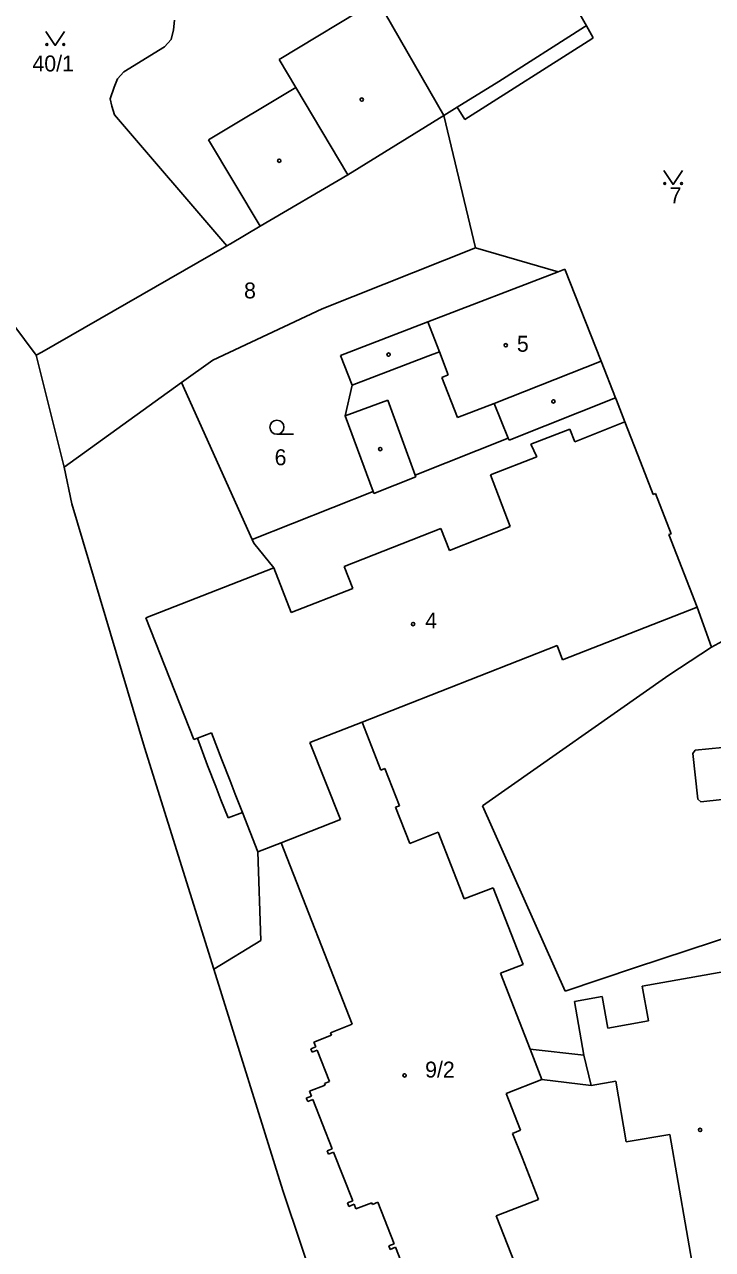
# Model space of a CAD drawing. Extents: x -736345 to -729997, y -1130177 to -1122501.
# Drawn here: x -733699.6 to -733626.2, y -1126891.5 to -1126760.8 of the extents above; entities that cross this region are included whole.
import ezdxf

# ---------------------------------------------------------------- set-up
doc = ezdxf.new("R2010")
doc.units = 0
for name, color, linetype in [('Vrstva 1', 7, 'Continuous'), ('Vrstva 18', 7, 'Continuous'), ('Vrstva 19', 7, 'Continuous'), ('Vrstva 25', 7, 'Continuous'), ('Vrstva 4', 7, 'Continuous')]:
    doc.layers.add(name, color=color, linetype=linetype)

msp = doc.modelspace()

# ---------------------------------------------------------------- linework, layer by layer
at = {"layer": 'Vrstva 1'}
for points in [[(-733652.34, -1126738.71), (-733639.66, -1126760.9)], [(-733683.7, -1126761.34), (-733683.96, -1126762.37)], [(-733683.61, -1126760.32), (-733683.7, -1126761.34)], [(-733639.66, -1126760.9), (-733638.92, -1126762.2)], [(-733683.96, -1126762.37), (-733684.68, -1126763.17)], [(-733639.06, -1126762.29), (-733652.64, -1126770.9)], [(-733638.92, -1126762.2), (-733639.06, -1126762.29)], [(-733684.68, -1126763.17), (-733689.01, -1126765.82)], [(-733689.7, -1126766.55), (-733690.04, -1126767.44)], [(-733689.01, -1126765.82), (-733689.7, -1126766.55)], [(-733690.04, -1126767.44), (-733690.48, -1126768.71)], [(-733690.48, -1126768.71), (-733690.29, -1126769.5)], [(-733690.29, -1126769.5), (-733690.01, -1126770.42)], [(-733690.01, -1126770.42), (-733678.02, -1126784.39)], [(-733665.12, -1126776.82), (-733654.85, -1126770.48)], [(-733653.46, -1126769.6), (-733654.85, -1126770.48)], [(-733654.85, -1126770.48), (-733651.48, -1126784.59)], [(-733652.64, -1126770.9), (-733653.46, -1126769.6)], [(-733674.46, -1126782.3), (-733665.12, -1126776.82)], [(-733677.62, -1126784.16), (-733674.46, -1126782.3)], [(-733697.76, -1126795.73), (-733678.02, -1126784.39)], [(-733678.02, -1126784.39), (-733677.62, -1126784.16)], [(-733667.83, -1126791.12), (-733651.48, -1126784.59)], [(-733651.48, -1126784.59), (-733642.68, -1126787.15)], [(-733642.68, -1126787.15), (-733656.57, -1126792.5)], [(-733642.68, -1126787.15), (-733641.97, -1126786.88)], [(-733641.97, -1126786.88), (-733638.09, -1126796.69)], [(-733698.35, -1126796.07), (-733702.08, -1126791.03)], [(-733679.5, -1126796.6), (-733667.83, -1126791.12)], [(-733656.57, -1126792.5), (-733665.9, -1126796.09)], [(-733698.35, -1126796.07), (-733697.76, -1126795.73)], [(-733695.38, -1126808.01), (-733698.35, -1126796.07)], [(-733682.85, -1126798.96), (-733679.5, -1126796.6)], [(-733665.9, -1126796.09), (-733664.65, -1126799.27)], [(-733638.09, -1126796.69), (-733636.54, -1126800.6)], [(-733695.38, -1126808.01), (-733682.85, -1126798.96)], [(-733675.31, -1126815.71), (-733682.85, -1126798.96)], [(-733664.65, -1126799.27), (-733665.4, -1126802.53)], [(-733636.54, -1126800.6), (-733647.91, -1126805.13)], [(-733636.45, -1126800.84), (-733636.54, -1126800.6)], [(-733635.54, -1126803.17), (-733636.45, -1126800.84)], [(-733665.4, -1126802.53), (-733662.41, -1126810.61)], [(-733633.87, -1126807.45), (-733635.54, -1126803.17)], [(-733648, -1126804.92), (-733657.91, -1126808.87)], [(-733647.91, -1126805.13), (-733648, -1126804.92)], [(-733695.38, -1126808.01), (-733694.54, -1126811.9)], [(-733632.52, -1126810.92), (-733633.87, -1126807.45)], [(-733657.84, -1126809.05), (-733662.33, -1126810.8)], [(-733657.91, -1126808.87), (-733657.84, -1126809.05)], [(-733662.41, -1126810.61), (-733675.31, -1126815.71)], [(-733662.41, -1126810.61), (-733662.33, -1126810.8)], [(-733632.29, -1126810.83), (-733632.52, -1126810.92)], [(-733630.62, -1126815.11), (-733632.29, -1126810.83)], [(-733694.54, -1126811.9), (-733686.79, -1126837.91)], [(-733630.85, -1126815.2), (-733630.62, -1126815.11)], [(-733627.83, -1126822.96), (-733630.85, -1126815.2)], [(-733642.19, -1126828.58), (-733627.83, -1126822.96)], [(-733627.83, -1126822.96), (-733626.3, -1126827.23)], [(-733626.3, -1126827.23), (-733620.45, -1126824)], [(-733663.59, -1126835.22), (-733642.79, -1126827.04)], [(-733642.79, -1126827.04), (-733642.19, -1126828.58)], [(-733626.3, -1126827.23), (-733630.87, -1126830.2)], [(-733630.87, -1126830.2), (-733650.74, -1126844.13)], [(-733669.15, -1126837.4), (-733663.59, -1126835.22)], [(-733661.58, -1126840.33), (-733663.59, -1126835.22)], [(-733686.79, -1126837.91), (-733679.4, -1126861.58)], [(-733665.9, -1126845.59), (-733669.15, -1126837.4)], [(-733628.29, -1126838.56), (-733628.04, -1126838.2)], [(-733627.76, -1126843.42), (-733628.29, -1126838.56)], [(-733628.04, -1126838.2), (-733625.13, -1126837.93)], [(-733661.16, -1126840.17), (-733661.58, -1126840.33)], [(-733659.61, -1126844.13), (-733661.16, -1126840.17)], [(-733627.45, -1126843.71), (-733627.76, -1126843.42)], [(-733622.56, -1126843.17), (-733627.45, -1126843.71)], [(-733660.02, -1126844.29), (-733659.61, -1126844.13)], [(-733658.51, -1126848.15), (-733660.02, -1126844.29)], [(-733650.74, -1126844.13), (-733641.92, -1126863.91)], [(-733672.23, -1126848.08), (-733665.9, -1126845.59)], [(-733655.48, -1126846.96), (-733658.51, -1126848.15)], [(-733652.68, -1126854.08), (-733655.48, -1126846.96)], [(-733674.72, -1126849.05), (-733672.23, -1126848.08)], [(-733664.63, -1126867.43), (-733672.23, -1126848.08)], [(-733674.72, -1126849.05), (-733674.4, -1126858.53)], [(-733649.61, -1126852.88), (-733652.68, -1126854.08)], [(-733646.4, -1126861.06), (-733649.61, -1126852.88)], [(-733628.92, -1126859.58), (-733619.95, -1126856.64)], [(-733674.4, -1126858.53), (-733679.4, -1126861.58)], [(-733634.43, -1126861.39), (-733628.92, -1126859.58)], [(-733679.4, -1126861.58), (-733672.03, -1126885.2)], [(-733648.82, -1126862.01), (-733646.4, -1126861.06)], [(-733645.64, -1126870.1), (-733648.82, -1126862.01)], [(-733641.92, -1126863.91), (-733634.43, -1126861.39)], [(-733633.7, -1126863.4), (-733621.08, -1126861.15)], [(-733633.04, -1126867.1), (-733633.7, -1126863.4)], [(-733640.92, -1126865.01), (-733637.98, -1126864.49)], [(-733637.98, -1126864.49), (-733637.37, -1126867.87)], [(-733639.94, -1126870.75), (-733640.92, -1126865.01)], [(-733637.37, -1126867.87), (-733633.04, -1126867.1)], [(-733666.86, -1126868.63), (-733668.72, -1126869.36)], [(-733664.63, -1126867.43), (-733666.97, -1126868.35)], [(-733666.97, -1126868.35), (-733666.86, -1126868.63)], [(-733668.52, -1126869.85), (-733669.06, -1126870.06)], [(-733668.72, -1126869.36), (-733668.52, -1126869.85)], [(-733669.06, -1126870.06), (-733668.92, -1126870.43)], [(-733668.92, -1126870.43), (-733668.38, -1126870.22)], [(-733668.38, -1126870.22), (-733667.07, -1126873.55)], [(-733644.4, -1126873.35), (-733645.64, -1126870.1)], [(-733645.64, -1126870.1), (-733639.94, -1126870.75)], [(-733667.07, -1126873.55), (-733667.61, -1126873.76)], [(-733667.61, -1126873.76), (-733667.53, -1126873.95)], [(-733648.21, -1126874.84), (-733644.4, -1126873.35)], [(-733639.16, -1126873.99), (-733644.4, -1126873.35)], [(-733639.16, -1126873.99), (-733636.5, -1126873.53)], [(-733636.5, -1126873.53), (-733635.4, -1126879.99)], [(-733668.98, -1126875.11), (-733669.54, -1126875.33)], [(-733667.53, -1126873.95), (-733669.18, -1126874.6)], [(-733669.18, -1126874.6), (-733668.98, -1126875.11)], [(-733646.67, -1126878.75), (-733648.21, -1126874.84)], [(-733669.54, -1126875.33), (-733669.39, -1126875.7)], [(-733669.39, -1126875.7), (-733668.84, -1126875.48)], [(-733668.84, -1126875.48), (-733666.77, -1126880.73)], [(-733647.53, -1126879.09), (-733646.67, -1126878.75)], [(-733646.51, -1126881.67), (-733647.53, -1126879.09)], [(-733635.4, -1126879.99), (-733630.75, -1126879.22)], [(-733630.75, -1126879.22), (-733627.19, -1126899.71)], [(-733666.77, -1126880.73), (-733667.33, -1126880.95)], [(-733667.33, -1126880.95), (-733667.18, -1126881.33)], [(-733667.18, -1126881.33), (-733666.63, -1126881.1)], [(-733666.63, -1126881.1), (-733664.59, -1126886.29)], [(-733644.76, -1126886.14), (-733646.51, -1126881.67)], [(-733672.03, -1126885.2), (-733668.11, -1126896.95)], [(-733664.59, -1126886.29), (-733665.15, -1126886.51)], [(-733665.15, -1126886.51), (-733665, -1126886.88)], [(-733665, -1126886.88), (-733664.44, -1126886.66)], [(-733664.44, -1126886.66), (-733664.25, -1126887.16)], [(-733664.25, -1126887.16), (-733662.55, -1126886.49)], [(-733662.55, -1126886.49), (-733662.47, -1126886.67)], [(-733662.47, -1126886.67), (-733661.91, -1126886.45)], [(-733660.17, -1126890.88), (-733661.91, -1126886.45)], [(-733649.27, -1126887.91), (-733644.76, -1126886.14)], [(-733645.68, -1126897.05), (-733649.27, -1126887.91)], [(-733660.17, -1126890.88), (-733660.73, -1126891.1)], [(-733660.73, -1126891.1), (-733660.58, -1126891.47)], [(-733660.58, -1126891.47), (-733660.03, -1126891.25)], [(-733660.03, -1126891.25), (-733658, -1126896.42)]]:
    msp.add_lwpolyline(points, dxfattribs=at)
at = {"layer": 'Vrstva 25'}
for points in [[(-733697.32, -1126761.51), (-733696.32, -1126763.01), (-733695.32, -1126761.51)], [(-733631.4, -1126776.34), (-733630.4, -1126777.84), (-733629.4, -1126776.34)], [(-733672.67, -1126804.49), (-733670.92, -1126804.49)]]:
    msp.add_lwpolyline(points, dxfattribs=at)
for centre, radius in [((-733697.22, -1126762.91), 0.1), ((-733695.42, -1126762.91), 0.1), ((-733663.62, -1126768.78), 0.175), ((-733672.43, -1126775.31), 0.175), ((-733631.3, -1126777.74), 0.1), ((-733629.5, -1126777.74), 0.1), ((-733648.26, -1126795), 0.175), ((-733660.76, -1126795.99), 0.175), ((-733643.17, -1126800.99), 0.175), ((-733672.67, -1126803.74), 0.75), ((-733661.65, -1126806.08), 0.175), ((-733658.15, -1126824.75), 0.175), ((-733659.06, -1126872.91), 0.175), ((-733627.53, -1126878.72), 0.175)]:
    msp.add_circle(centre, radius, dxfattribs=at)
at = {"layer": 'Vrstva 4'}
for points in [[(-733661.94, -1126758.12), (-733672.42, -1126764.51)], [(-733654.85, -1126770.48), (-733661.94, -1126758.12)], [(-733639.87, -1126761.02), (-733649.01, -1126766.86)], [(-733639.87, -1126761.02), (-733639.66, -1126760.9)], [(-733672.42, -1126764.51), (-733670.64, -1126767.5)], [(-733670.64, -1126767.5), (-733679.97, -1126773.08)], [(-733670.64, -1126767.5), (-733665.12, -1126776.82)], [(-733649.01, -1126766.86), (-733653.46, -1126769.6)], [(-733679.97, -1126773.08), (-733674.46, -1126782.3)], [(-733656.57, -1126792.5), (-733655.34, -1126795.69)], [(-733656.56, -1126796.16), (-733664.65, -1126799.27)], [(-733655.34, -1126795.69), (-733656.56, -1126796.16)], [(-733654.39, -1126798.16), (-733655.34, -1126795.69)], [(-733649.48, -1126801.2), (-733638.09, -1126796.69)], [(-733655.08, -1126798.43), (-733654.39, -1126798.16)], [(-733653.41, -1126802.7), (-733655.08, -1126798.43)], [(-733665.4, -1126802.53), (-733660.84, -1126800.86)], [(-733660.84, -1126800.86), (-733657.91, -1126808.87)], [(-733649.48, -1126801.2), (-733653.41, -1126802.7)], [(-733648, -1126804.92), (-733649.48, -1126801.2)], [(-733635.54, -1126803.17), (-733640.88, -1126805.31)], [(-733641.41, -1126803.94), (-733645.59, -1126805.54)], [(-733640.88, -1126805.31), (-733641.41, -1126803.94)], [(-733645.59, -1126805.54), (-733644.94, -1126806.89)], [(-733644.94, -1126806.89), (-733649.89, -1126808.83)], [(-733649.89, -1126808.83), (-733647.78, -1126814.33)], [(-733655.18, -1126814.55), (-733665.5, -1126818.61)], [(-733654.26, -1126816.9), (-733655.18, -1126814.55)], [(-733647.78, -1126814.33), (-733654.26, -1126816.9)], [(-733675.13, -1126816.12), (-733675.31, -1126815.71)], [(-733673, -1126818.76), (-733675.13, -1126816.12)], [(-733673, -1126818.76), (-733686.66, -1126824.07)], [(-733671.14, -1126823.5), (-733673, -1126818.76)], [(-733665.5, -1126818.61), (-733664.58, -1126820.96)], [(-733664.58, -1126820.96), (-733671.14, -1126823.5)], [(-733686.66, -1126824.07), (-733681.53, -1126837.06)], [(-733681.53, -1126837.06), (-733681.16, -1126836.92)], [(-733681.16, -1126836.92), (-733679.67, -1126836.35)], [(-733680.07, -1126839.85), (-733681.16, -1126836.92)], [(-733679.67, -1126836.35), (-733678.54, -1126839.25)], [(-733679.2, -1126842.09), (-733680.07, -1126839.85)], [(-733678.54, -1126839.25), (-733677.66, -1126841.49)], [(-733678.65, -1126843.49), (-733679.2, -1126842.09)], [(-733677.66, -1126841.49), (-733677.12, -1126842.89)], [(-733677.89, -1126845.44), (-733678.65, -1126843.49)], [(-733677.12, -1126842.89), (-733676.36, -1126844.84)], [(-733676.36, -1126844.84), (-733677.89, -1126845.44)], [(-733676.36, -1126844.84), (-733674.72, -1126849.05)], [(-733639.16, -1126873.99), (-733639.94, -1126870.75)]]:
    msp.add_lwpolyline(points, dxfattribs=at)

# ---------------------------------------------------------------- texts
at = {"layer": 'Vrstva 18'}
for s, p in [('40/1', (-733698.758, -1126765.78)), ('7', (-733630.77, -1126779.84)), ('8', (-733676.18, -1126790)), ('6', (-733672.92, -1126807.8))]:
    msp.add_text(s, height=1.7, dxfattribs=at).set_placement(p)
at = {"layer": 'Vrstva 19'}
for s, p in [('5', (-733647.07, -1126795.69)), ('4', (-733656.85, -1126825.22)), ('9/2', (-733656.86, -1126873.14))]:
    msp.add_text(s, height=1.7, dxfattribs=at).set_placement(p)

doc.saveas('drawing.dxf')
